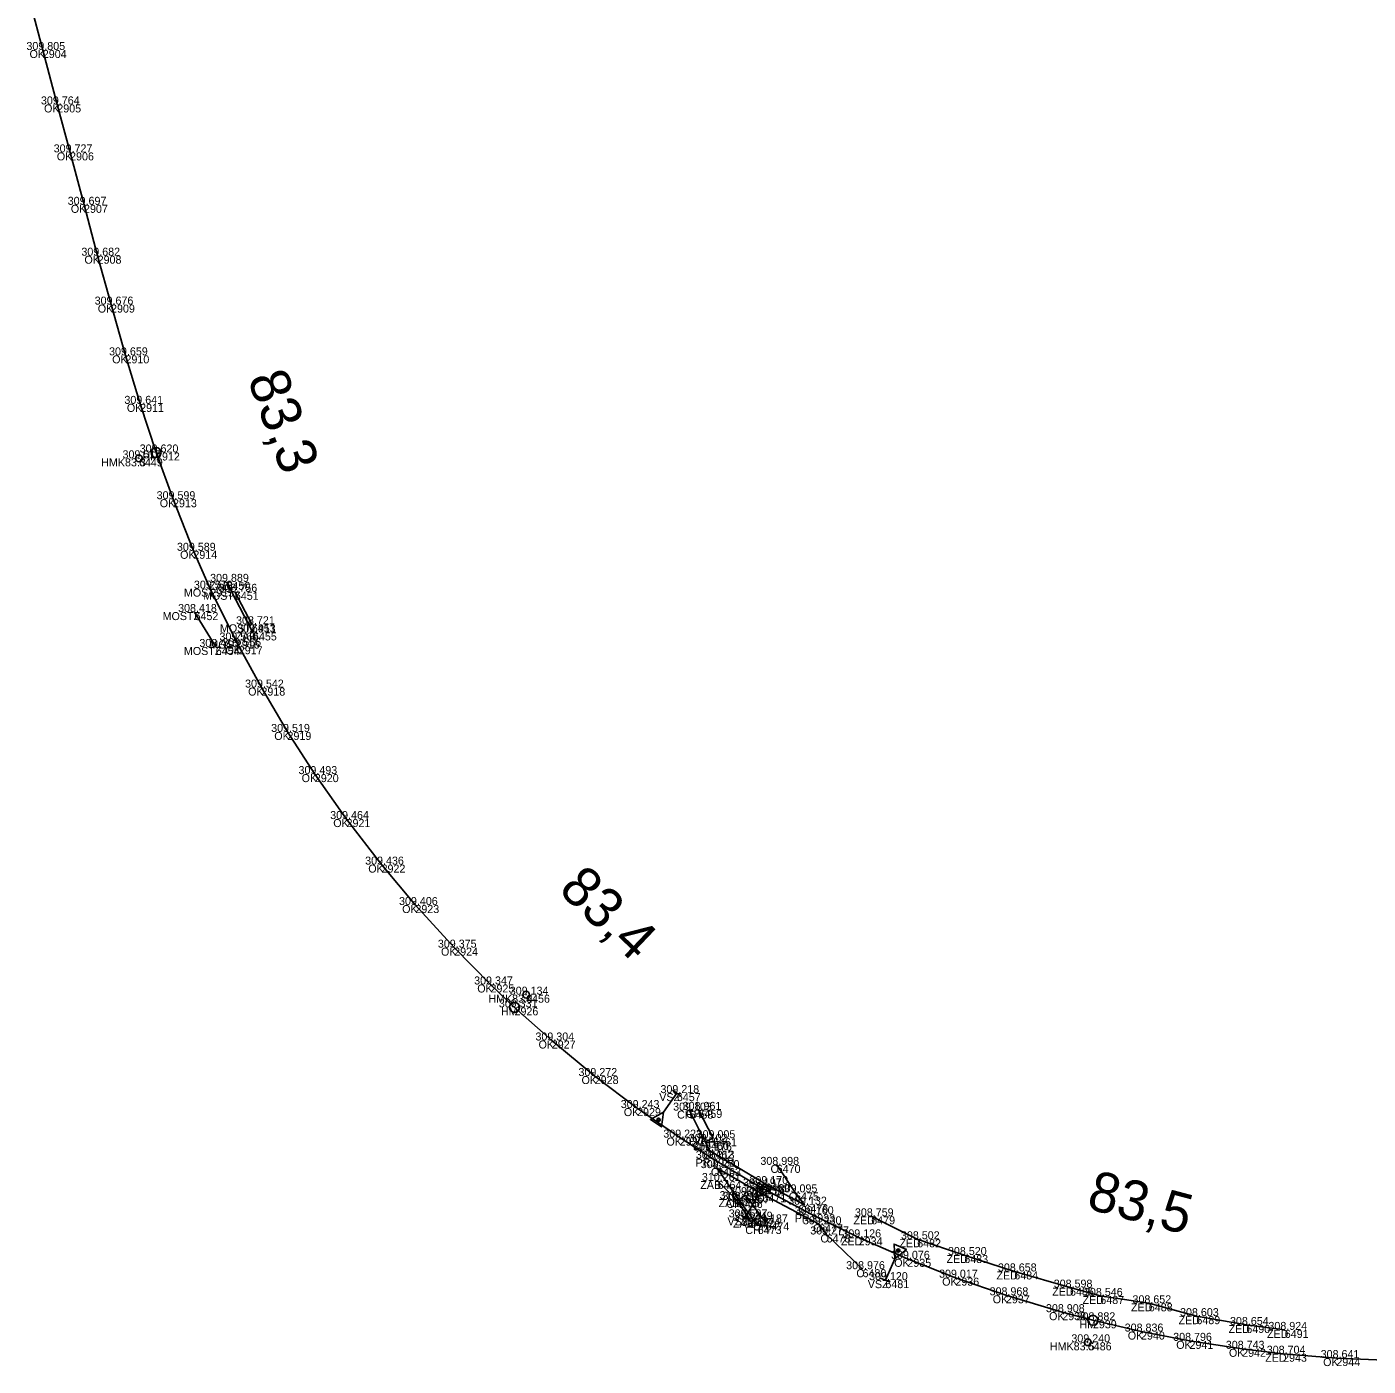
# Model space of a CAD drawing. Extents: x -621782 to -610392, y -1141853 to -1122321.
# Drawn here: x -613844.5 to -613643.4, y -1133196.6 to -1132995.8 of the extents above; entities that cross this region are included whole.
import ezdxf

# ---------------------------------------------------------------- set-up
doc = ezdxf.new("R2010")
doc.units = 0
for name, color, linetype in [('Vrstva 1', 7, 'Continuous'), ('Vrstva 13', 7, 'Continuous'), ('Vrstva 17', 7, 'Continuous'), ('Vrstva 18', 7, 'Continuous'), ('Vrstva 4', 7, 'Continuous'), ('Vrstva 51', 7, 'Continuous'), ('Vrstva 60', 7, 'Continuous'), ('Vrstva 61', 7, 'Continuous'), ('Vrstva 62', 7, 'Continuous'), ('Vrstva 7', 7, 'Continuous')]:
    doc.layers.add(name, color=color, linetype=linetype)

msp = doc.modelspace()

# ---------------------------------------------------------------- linework, layer by layer
at = {"layer": 'Vrstva 1'}
msp.add_lwpolyline([(-613843.96, -1132992.34), (-613842.11, -1132999.29), (-613839.94, -1133007.45), (-613838.02, -1133014.64), (-613835.93, -1133022.5), (-613833.89, -1133030.13), (-613831.88, -1133037.46), (-613829.72, -1133045.07), (-613827.52, -1133052.34), (-613825.14, -1133059.63), (-613822.59, -1133066.64), (-613819.54, -1133074.37), (-613817.01, -1133080.05), (-613813.18, -1133087.83), (-613812.73, -1133088.68), (-613809.34, -1133094.88), (-613805.43, -1133101.53), (-613801.33, -1133107.85), (-613796.58, -1133114.59), (-613791.33, -1133121.42), (-613786.26, -1133127.48), (-613780.44, -1133133.87), (-613775, -1133139.39), (-613771.4, -1133142.82), (-613765.81, -1133147.79), (-613759.37, -1133153.12), (-613753.02, -1133157.92), (-613746.63, -1133162.35), (-613741.77, -1133165.5), (-613734.7, -1133169.66), (-613726.91, -1133173.84), (-613719.8, -1133177.3), (-613712.5, -1133180.52), (-613705.31, -1133183.35), (-613697.73, -1133185.99), (-613689.28, -1133188.52), (-613684.69, -1133189.74), (-613677.48, -1133191.43), (-613670.21, -1133192.82), (-613662.32, -1133194.01), (-613656.18, -1133194.75), (-613648.2, -1133195.4), (-613639.79, -1133195.77)], dxfattribs=at)
at = {"layer": 'Vrstva 13'}
msp.add_lwpolyline([(-613717.92, -1133174.15), (-613711.03, -1133177.59), (-613703.97, -1133179.95), (-613696.47, -1133182.41), (-613688.12, -1133184.84), (-613683.58, -1133186.09), (-613676.31, -1133187.19), (-613669.18, -1133189.12), (-613661.69, -1133190.44), (-613655.93, -1133191.18)], dxfattribs=at)
at = {"layer": 'Vrstva 17'}
msp.add_line((-613814.58, -1133079.03), (-613810.61, -1133086.61), dxfattribs=at)
msp.add_lwpolyline([(-613736.05, -1133174.65), (-613738.21, -1133171.57), (-613740.95, -1133168.85)], dxfattribs=at)
at = {"layer": 'Vrstva 18'}
for p, q in [((-613813.32, -1133080.52), (-613810.78, -1133085.39)), ((-613819.37, -1133083.55), (-613816.18, -1133088.79))]:
    msp.add_line(p, q, dxfattribs=at)
at = {"layer": 'Vrstva 4'}
for p, q in [((-613746.43, -1133156.13), (-613747.7, -1133155.24)), ((-613749.56, -1133159.63), (-613750.04, -1133159.72)), ((-613734.64, -1133170.18), (-613734.16, -1133170.07)), ((-613737.51, -1133173.91), (-613736.17, -1133174.71)), ((-613714.1, -1133179.36), (-613713.65, -1133179.19)), ((-613716.51, -1133183.4), (-613715.09, -1133184.03))]:
    msp.add_line(p, q, dxfattribs=at)
for points in [[(-613747.06, -1133155.68), (-613749.05, -1133158.54), (-613749.38, -1133160.75), (-613751.03, -1133159.61), (-613749.05, -1133158.54)], [(-613741.77, -1133165.5), (-613734.7, -1133169.66), (-613726.91, -1133173.84)], [(-613736.84, -1133174.31), (-613735.07, -1133171.32), (-613734.9, -1133169.09), (-613733.17, -1133170.1), (-613735.07, -1133171.32)], [(-613715.8, -1133183.72), (-613714.4, -1133180.54), (-613714.49, -1133178.3), (-613712.66, -1133179.1), (-613714.4, -1133180.54)]]:
    msp.add_lwpolyline(points, dxfattribs=at)
for centre in [(-613749.8, -1133159.68), (-613734.4, -1133170.13), (-613713.88, -1133179.28)]:
    msp.add_circle(centre, 0.248, dxfattribs=at)
at = {"layer": 'Vrstva 51'}
msp.add_line((-613734.93, -1133175.6), (-613737.77, -1133171.68), dxfattribs=at)
for points in [[(-613745.16, -1133158.3), (-613742.83, -1133162.99), (-613742.17, -1133164.3), (-613733.72, -1133169.32), (-613727.93, -1133172.41), (-613729.35, -1133170.56), (-613732.09, -1133166.44)], [(-613742.83, -1133162.99), (-613741.64, -1133162.44), (-613743.83, -1133158.19)], [(-613719.23, -1133182.08), (-613724.61, -1133176.87), (-613725.73, -1133175.35), (-613734.23, -1133170.85), (-613741.03, -1133166.92), (-613737.77, -1133171.68), (-613736.78, -1133170.98), (-613733.78, -1133175.07)]]:
    msp.add_lwpolyline(points, dxfattribs=at)
at = {"layer": 'Vrstva 60'}
for p, q in [((-613842.11, -1132999.29), (-613842.11, -1132999.29)), ((-613839.94, -1133007.45), (-613839.94, -1133007.45)), ((-613838.02, -1133014.64), (-613838.02, -1133014.64)), ((-613835.93, -1133022.5), (-613835.93, -1133022.5)), ((-613833.89, -1133030.13), (-613833.89, -1133030.13)), ((-613831.88, -1133037.46), (-613831.88, -1133037.46)), ((-613829.72, -1133045.07), (-613829.72, -1133045.07)), ((-613827.52, -1133052.34), (-613827.52, -1133052.34)), ((-613827.7, -1133060.51), (-613827.7, -1133060.51)), ((-613825.14, -1133059.63), (-613825.14, -1133059.63)), ((-613822.59, -1133066.64), (-613822.59, -1133066.64)), ((-613819.54, -1133074.37), (-613819.54, -1133074.37)), ((-613814.58, -1133079.03), (-613814.58, -1133079.03)), ((-613817.01, -1133080.05), (-613817.01, -1133080.05)), ((-613813.32, -1133080.52), (-613813.32, -1133080.52)), ((-613819.37, -1133083.55), (-613819.37, -1133083.55)), ((-613810.78, -1133085.39), (-613810.78, -1133085.39)), ((-613810.61, -1133086.61), (-613810.61, -1133086.61)), ((-613816.18, -1133088.79), (-613816.18, -1133088.79)), ((-613813.18, -1133087.83), (-613813.18, -1133087.83)), ((-613812.73, -1133088.68), (-613812.73, -1133088.68)), ((-613809.34, -1133094.88), (-613809.34, -1133094.88)), ((-613805.43, -1133101.53), (-613805.43, -1133101.53)), ((-613801.33, -1133107.85), (-613801.33, -1133107.85)), ((-613796.58, -1133114.59), (-613796.58, -1133114.59)), ((-613791.33, -1133121.42), (-613791.33, -1133121.42)), ((-613786.26, -1133127.48), (-613786.26, -1133127.48)), ((-613780.44, -1133133.87), (-613780.44, -1133133.87)), ((-613775, -1133139.39), (-613775, -1133139.39)), ((-613769.66, -1133140.92), (-613769.66, -1133140.92)), ((-613771.4, -1133142.82), (-613771.4, -1133142.82)), ((-613765.81, -1133147.79), (-613765.81, -1133147.79)), ((-613759.37, -1133153.12), (-613759.37, -1133153.12)), ((-613747.06, -1133155.68), (-613747.06, -1133155.68)), ((-613753.02, -1133157.92), (-613753.02, -1133157.92)), ((-613745.16, -1133158.3), (-613745.16, -1133158.3)), ((-613743.83, -1133158.19), (-613743.83, -1133158.19)), ((-613746.63, -1133162.35), (-613746.63, -1133162.35)), ((-613742.83, -1133162.99), (-613742.83, -1133162.99)), ((-613741.64, -1133162.44), (-613741.64, -1133162.44)), ((-613742.17, -1133164.3), (-613742.17, -1133164.3)), ((-613741.77, -1133165.5), (-613741.77, -1133165.5)), ((-613741.03, -1133166.92), (-613741.03, -1133166.92)), ((-613732.09, -1133166.44), (-613732.09, -1133166.44)), ((-613740.95, -1133168.85), (-613740.95, -1133168.85)), ((-613734.7, -1133169.66), (-613734.7, -1133169.66)), ((-613733.72, -1133169.32), (-613733.72, -1133169.32)), ((-613738.21, -1133171.57), (-613738.21, -1133171.57)), ((-613737.77, -1133171.68), (-613737.77, -1133171.68)), ((-613736.78, -1133170.98), (-613736.78, -1133170.98)), ((-613734.23, -1133170.85), (-613734.23, -1133170.85)), ((-613729.35, -1133170.56), (-613729.35, -1133170.56)), ((-613727.93, -1133172.41), (-613727.93, -1133172.41)), ((-613726.91, -1133173.84), (-613726.91, -1133173.84)), ((-613736.84, -1133174.31), (-613736.84, -1133174.31)), ((-613736.05, -1133174.65), (-613736.05, -1133174.65)), ((-613734.93, -1133175.6), (-613734.93, -1133175.6)), ((-613733.78, -1133175.07), (-613733.78, -1133175.07)), ((-613725.73, -1133175.35), (-613725.73, -1133175.35)), ((-613717.92, -1133174.15), (-613717.92, -1133174.15)), ((-613724.61, -1133176.87), (-613724.61, -1133176.87)), ((-613719.8, -1133177.3), (-613719.8, -1133177.3)), ((-613711.03, -1133177.59), (-613711.03, -1133177.59)), ((-613703.97, -1133179.95), (-613703.97, -1133179.95)), ((-613712.5, -1133180.52), (-613712.5, -1133180.52)), ((-613719.23, -1133182.08), (-613719.23, -1133182.08)), ((-613715.8, -1133183.72), (-613715.8, -1133183.72)), ((-613705.31, -1133183.35), (-613705.31, -1133183.35)), ((-613696.47, -1133182.41), (-613696.47, -1133182.41)), ((-613697.73, -1133185.99), (-613697.73, -1133185.99)), ((-613688.12, -1133184.84), (-613688.12, -1133184.84)), ((-613683.58, -1133186.09), (-613683.58, -1133186.09)), ((-613676.31, -1133187.19), (-613676.31, -1133187.19)), ((-613689.28, -1133188.52), (-613689.28, -1133188.52)), ((-613684.69, -1133189.74), (-613684.69, -1133189.74)), ((-613669.18, -1133189.12), (-613669.18, -1133189.12)), ((-613677.48, -1133191.43), (-613677.48, -1133191.43)), ((-613661.69, -1133190.44), (-613661.69, -1133190.44)), ((-613655.93, -1133191.18), (-613655.93, -1133191.18)), ((-613685.46, -1133193.04), (-613685.46, -1133193.04)), ((-613670.21, -1133192.82), (-613670.21, -1133192.82)), ((-613662.32, -1133194.01), (-613662.32, -1133194.01)), ((-613656.18, -1133194.75), (-613656.18, -1133194.75)), ((-613648.2, -1133195.4), (-613648.2, -1133195.4))]:
    msp.add_line(p, q, dxfattribs=at)
at = {"layer": 'Vrstva 7'}
for p, q in [((-613827.72, -1133060.46), (-613827.68, -1133060.56)), ((-613769.69, -1133140.89), (-613769.62, -1133140.95)), ((-613685.51, -1133193.03), (-613685.42, -1133193.05))]:
    msp.add_line(p, q, dxfattribs=at)
for centre, radius in [((-613825.14, -1133059.63), 0.75), ((-613827.7, -1133060.51), 0.5), ((-613769.66, -1133140.92), 0.5), ((-613771.4, -1133142.82), 0.75), ((-613684.69, -1133189.74), 0.75), ((-613685.46, -1133193.04), 0.5)]:
    msp.add_circle(centre, radius, dxfattribs=at)

# ---------------------------------------------------------------- texts
at = {"layer": 'Vrstva 60'}
for s, p in [('2904', (-613842.11, -1133000.49)), ('2905', (-613839.94, -1133008.65)), ('2906', (-613838.02, -1133015.84)), ('2907', (-613835.93, -1133023.7)), ('2908', (-613833.89, -1133031.33)), ('2909', (-613831.88, -1133038.66)), ('2910', (-613829.72, -1133046.27)), ('2911', (-613827.52, -1133053.54)), ('6449', (-613827.7, -1133061.71)), ('2912', (-613825.14, -1133060.83)), ('2913', (-613822.59, -1133067.84)), ('2914', (-613819.54, -1133075.57)), ('6450', (-613814.58, -1133080.23)), ('2915', (-613817.01, -1133081.25)), ('6451', (-613813.32, -1133081.72)), ('6452', (-613819.37, -1133084.76)), ('6453', (-613810.78, -1133086.59)), ('6455', (-613810.61, -1133087.81)), ('6454', (-613816.18, -1133089.99)), ('2916', (-613813.18, -1133089.03)), ('2917', (-613812.73, -1133089.88)), ('2918', (-613809.34, -1133096.08)), ('2919', (-613805.43, -1133102.73)), ('2920', (-613801.33, -1133109.05)), ('2921', (-613796.58, -1133115.79)), ('2922', (-613791.33, -1133122.62)), ('2923', (-613786.26, -1133128.68)), ('2924', (-613780.44, -1133135.07)), ('2925', (-613775, -1133140.59)), ('6456', (-613769.66, -1133142.12)), ('2926', (-613771.4, -1133144.02)), ('2927', (-613765.81, -1133148.99)), ('2928', (-613759.37, -1133154.32)), ('6457', (-613747.06, -1133156.88)), ('2929', (-613753.02, -1133159.12)), ('6458', (-613745.16, -1133159.5)), ('6459', (-613743.83, -1133159.39)), ('2930', (-613746.63, -1133163.55)), ('6460', (-613742.83, -1133164.19)), ('6461', (-613741.64, -1133163.64)), ('6462', (-613742.17, -1133165.5)), ('2931', (-613741.77, -1133166.7)), ('6463', (-613741.03, -1133168.12)), ('6470', (-613732.09, -1133167.64)), ('6464', (-613740.95, -1133170.05)), ('2932', (-613734.7, -1133170.86)), ('6469', (-613733.72, -1133170.52)), ('6465', (-613738.21, -1133172.77)), ('6466', (-613737.77, -1133172.88)), ('6467', (-613736.78, -1133172.18)), ('6471', (-613734.23, -1133172.05)), ('6475', (-613729.35, -1133171.77)), ('6476', (-613727.93, -1133173.61)), ('2933', (-613726.91, -1133175.04)), ('6468', (-613736.84, -1133175.51)), ('6472', (-613736.05, -1133175.85)), ('6473', (-613734.93, -1133176.8)), ('6474', (-613733.78, -1133176.27)), ('6477', (-613725.73, -1133176.55)), ('6479', (-613717.92, -1133175.35)), ('6478', (-613724.61, -1133178.07)), ('2934', (-613719.8, -1133178.5)), ('6482', (-613711.03, -1133178.79)), ('6483', (-613703.97, -1133181.15)), ('2935', (-613712.5, -1133181.72)), ('6480', (-613719.23, -1133183.28)), ('6481', (-613715.8, -1133184.92)), ('2936', (-613705.31, -1133184.55)), ('6484', (-613696.47, -1133183.61)), ('2937', (-613697.73, -1133187.19)), ('6485', (-613688.12, -1133186.04)), ('6487', (-613683.58, -1133187.29)), ('6488', (-613676.31, -1133188.39)), ('2938', (-613689.28, -1133189.72)), ('2939', (-613684.69, -1133190.94)), ('6489', (-613669.18, -1133190.32)), ('2940', (-613677.48, -1133192.63)), ('6490', (-613661.69, -1133191.64)), ('6491', (-613655.93, -1133192.38)), ('6486', (-613685.46, -1133194.24)), ('2941', (-613670.21, -1133194.02)), ('2942', (-613662.32, -1133195.21)), ('2943', (-613656.18, -1133195.95)), ('2944', (-613648.2, -1133196.6))]:
    msp.add_text(s, height=1.2, dxfattribs=at).set_placement(p)
at = {"layer": 'Vrstva 61'}
for s, p in [('309.805', (-613844.57, -1132999.29)), ('309.764', (-613842.39, -1133007.45)), ('309.727', (-613840.48, -1133014.64)), ('309.697', (-613838.38, -1133022.5)), ('309.682', (-613836.33, -1133030.13)), ('309.676', (-613834.34, -1133037.46)), ('309.659', (-613832.18, -1133045.07)), ('309.641', (-613829.88, -1133052.34)), ('309.515', (-613830.16, -1133060.51)), ('309.620', (-613827.59, -1133059.63)), ('309.599', (-613825.05, -1133066.64)), ('309.589', (-613822, -1133074.37)), ('309.579', (-613819.46, -1133080.05)), ('309.889', (-613817.03, -1133079.03)), ('308.756', (-613815.77, -1133080.52)), ('308.418', (-613821.83, -1133083.55)), ('308.721', (-613813.14, -1133085.39)), ('309.911', (-613812.97, -1133086.61)), ('309.560', (-613815.63, -1133087.83)), ('309.556', (-613815.19, -1133088.68)), ('308.416', (-613818.64, -1133088.79)), ('309.542', (-613811.79, -1133094.88)), ('309.519', (-613807.88, -1133101.53)), ('309.493', (-613803.78, -1133107.85)), ('309.464', (-613799.03, -1133114.59)), ('309.436', (-613793.79, -1133121.42)), ('309.406', (-613788.71, -1133127.48)), ('309.375', (-613782.89, -1133133.87)), ('309.347', (-613777.45, -1133139.39)), ('309.134', (-613772.11, -1133140.92)), ('309.331', (-613773.75, -1133142.82)), ('309.304', (-613768.26, -1133147.79)), ('309.272', (-613761.81, -1133153.12)), ('309.218', (-613749.52, -1133155.68)), ('309.243', (-613755.47, -1133157.92)), ('309.103', (-613747.62, -1133158.3)), ('308.961', (-613746.19, -1133158.19)), ('309.223', (-613749.09, -1133162.35)), ('309.102', (-613745.28, -1133162.99)), ('309.005', (-613744.1, -1133162.44)), ('309.176', (-613744.62, -1133164.3)), ('309.213', (-613744.22, -1133165.5)), ('309.270', (-613743.48, -1133166.92)), ('308.998', (-613734.54, -1133166.44)), ('310.261', (-613743.31, -1133168.85)), ('309.260', (-613739.23, -1133170.98)), ('309.197', (-613737.15, -1133169.66)), ('309.276', (-613736.69, -1133170.85)), ('309.170', (-613736.18, -1133169.32)), ('309.095', (-613731.8, -1133170.56)), ('310.294', (-613740.66, -1133171.57)), ('309.219', (-613740.22, -1133171.68)), ('309.132', (-613730.38, -1133172.41)), ('309.597', (-613739.29, -1133174.31)), ('310.349', (-613738.51, -1133174.65)), ('309.187', (-613736.23, -1133175.07)), ('309.160', (-613729.36, -1133173.84)), ('308.759', (-613720.37, -1133174.15)), ('309.274', (-613737.38, -1133175.6)), ('309.230', (-613728.18, -1133175.35)), ('309.277', (-613727.06, -1133176.87)), ('309.126', (-613722.25, -1133177.3)), ('308.502', (-613713.47, -1133177.59)), ('309.076', (-613714.95, -1133180.52)), ('308.520', (-613706.42, -1133179.95)), ('308.976', (-613721.68, -1133182.08)), ('308.658', (-613698.93, -1133182.41)), ('309.120', (-613718.25, -1133183.72)), ('309.017', (-613707.76, -1133183.35)), ('308.598', (-613690.57, -1133184.84)), ('308.968', (-613700.18, -1133185.99)), ('308.546', (-613686.03, -1133186.09)), ('308.652', (-613678.76, -1133187.19)), ('308.908', (-613691.73, -1133188.52)), ('308.603', (-613671.63, -1133189.12)), ('308.882', (-613687.14, -1133189.74)), ('308.654', (-613664.14, -1133190.44)), ('308.924', (-613658.38, -1133191.18)), ('309.240', (-613687.92, -1133193.04)), ('308.836', (-613679.93, -1133191.43)), ('308.796', (-613672.66, -1133192.82)), ('308.743', (-613664.77, -1133194.01)), ('308.704', (-613658.63, -1133194.75)), ('308.641', (-613650.55, -1133195.4))]:
    msp.add_text(s, height=1.2, dxfattribs=at).set_placement(p)
at = {"layer": 'Vrstva 62'}
for s, p in [('OK', (-613844.1, -1133000.49)), ('OK', (-613841.92, -1133008.65)), ('OK', (-613840.01, -1133015.84)), ('OK', (-613837.91, -1133023.7)), ('OK', (-613835.87, -1133031.33)), ('OK', (-613833.87, -1133038.66)), ('OK', (-613831.71, -1133046.27)), ('OK', (-613829.51, -1133053.54)), ('HMK83.3', (-613833.36, -1133061.71)), ('HM', (-613827.17, -1133060.83)), ('OK', (-613824.58, -1133067.84)), ('OK', (-613821.53, -1133075.57)), ('ZAB', (-613817.18, -1133080.23)), ('MOST', (-613820.96, -1133081.25)), ('MOSTZ', (-613818.1, -1133081.72)), ('MOSTZ', (-613824.15, -1133084.76)), ('MOSTZ', (-613815.56, -1133086.59)), ('ZAB', (-613813.21, -1133087.81)), ('MOSTZ', (-613820.96, -1133089.99)), ('MOST', (-613817.13, -1133089.03)), ('OK', (-613814.72, -1133089.88)), ('OK', (-613811.33, -1133096.08)), ('OK', (-613807.41, -1133102.73)), ('OK', (-613803.31, -1133109.05)), ('OK', (-613798.57, -1133115.79)), ('OK', (-613793.32, -1133122.62)), ('OK', (-613788.24, -1133128.68)), ('OK', (-613782.42, -1133135.07)), ('OK', (-613776.98, -1133140.59)), ('HMK83.4', (-613775.32, -1133142.12)), ('HM', (-613773.43, -1133144.02)), ('OK', (-613767.79, -1133148.99)), ('OK', (-613761.35, -1133154.32)), ('VSZ', (-613749.7, -1133156.88)), ('OK', (-613755.01, -1133159.12)), ('CH', (-613747.03, -1133159.5)), ('CH', (-613745.7, -1133159.39)), ('OK', (-613748.62, -1133163.55)), ('CH', (-613744.7, -1133164.19)), ('CH', (-613743.51, -1133163.64)), ('PRJ', (-613744.25, -1133166.7)), ('C', (-613743.11, -1133165.5)), ('C', (-613741.96, -1133168.12)), ('C', (-613733.02, -1133167.64)), ('ZAB', (-613743.55, -1133170.05)), ('OK', (-613736.69, -1133170.86)), ('C', (-613734.66, -1133170.52)), ('ZAB', (-613740.81, -1133172.77)), ('CH', (-613739.64, -1133172.88)), ('CH', (-613738.65, -1133172.18)), ('C', (-613735.17, -1133172.05)), ('C', (-613730.28, -1133171.77)), ('PRJ', (-613729.39, -1133175.04)), ('C', (-613728.87, -1133173.61)), ('VSZ', (-613739.48, -1133175.51)), ('ZAB', (-613738.65, -1133175.85)), ('CH', (-613736.8, -1133176.8)), ('CH', (-613735.65, -1133176.27)), ('C', (-613726.66, -1133176.55)), ('ZED', (-613720.59, -1133175.35)), ('C', (-613725.54, -1133178.07)), ('ZED', (-613722.47, -1133178.5)), ('ZED', (-613713.7, -1133178.79)), ('ZED', (-613706.64, -1133181.15)), ('OK', (-613714.48, -1133181.72)), ('C', (-613720.16, -1133183.28)), ('VSZ', (-613718.44, -1133184.92)), ('OK', (-613707.29, -1133184.55)), ('ZED', (-613699.15, -1133183.61)), ('OK', (-613699.71, -1133187.19)), ('ZED', (-613690.79, -1133186.04)), ('ZED', (-613686.25, -1133187.29)), ('ZED', (-613678.98, -1133188.39)), ('OK', (-613691.26, -1133189.72)), ('HM', (-613686.72, -1133190.94)), ('ZED', (-613671.85, -1133190.32)), ('OK', (-613679.46, -1133192.63)), ('ZED', (-613664.36, -1133191.64)), ('ZED', (-613658.6, -1133192.38)), ('HMK83.5', (-613691.14, -1133194.24)), ('OK', (-613672.2, -1133194.02)), ('OK', (-613664.3, -1133195.21)), ('ZED', (-613658.86, -1133195.95)), ('OK', (-613650.18, -1133196.6))]:
    msp.add_text(s, height=1.2, dxfattribs=at).set_placement(p)
at = {"layer": 'Vrstva 7'}
for s, rotation, p in [('83,3', 289.9444, (-613811.47, -1133048.55)), ('83,4', 316.3932, (-613764.98, -1133125.39)), ('83,5', 345.1059, (-613685.82, -1133172.93))]:
    msp.add_text(s, height=6, rotation=rotation, dxfattribs=at).set_placement(p)

doc.saveas('drawing.dxf')
